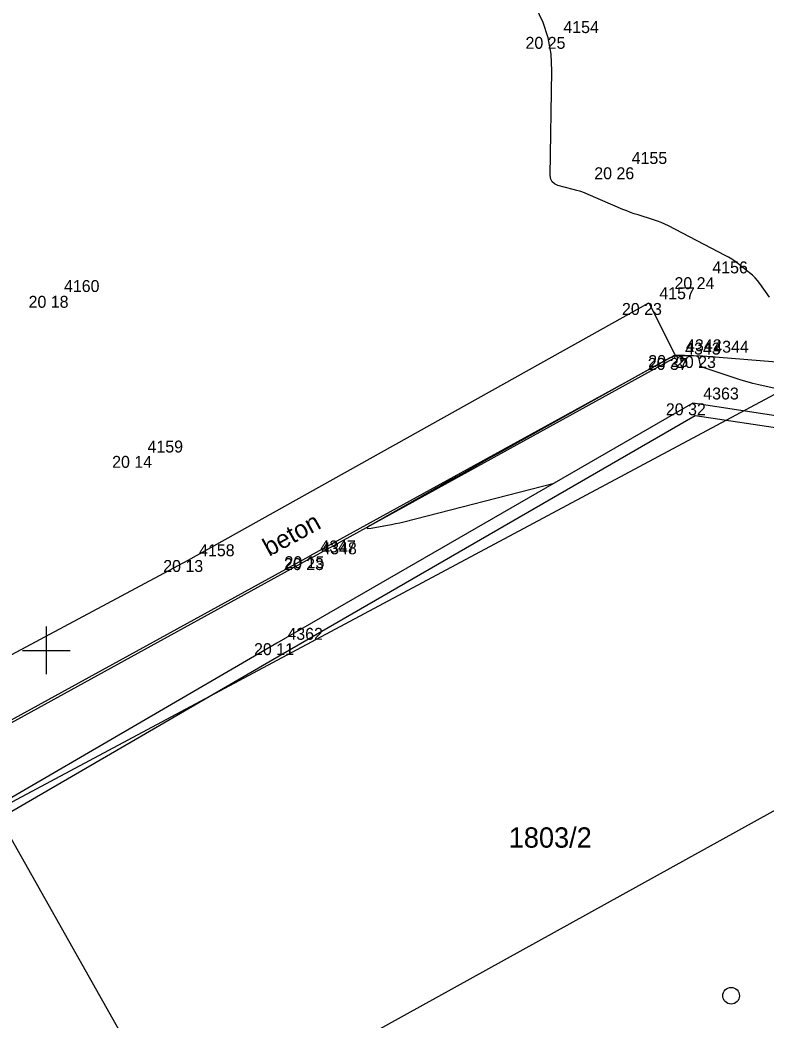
# Model space of a CAD drawing. Extents: x -702257 to -701487, y -1009871 to -1008841.
# Drawn here: x -702050.55 to -702034.93, y -1009682.74 to -1009661.81 of the extents above; entities that cross this region are included whole.
import ezdxf

# ---------------------------------------------------------------- set-up
doc = ezdxf.new("R2010")
doc.units = 0
for name, color, linetype in [('Ex_Minor Contours', 7, 'Continuous'), ('Z_body', 7, 'Continuous'), ('Z_body_cisla', 7, 'Continuous'), ('Z_body_vysky_redukovane', 7, 'Continuous'), ('Z_hektometricka_sit', 7, 'Continuous'), ('Z_katastr_cisla_pozemkova', 7, 'Continuous'), ('Z_katastr_hranice', 7, 'Continuous'), ('Z_katastr_znacky_budov', 7, 'Continuous'), ('Z_komunikace', 7, 'Continuous'), ('Z_obruba', 7, 'Continuous'), ('Z_ploty', 7, 'Continuous'), ('Z_popisy', 7, 'Continuous')]:
    doc.layers.add(name, color=color, linetype=linetype)

# ---------------------------------------------------------------- blocks, each defined once
blk = doc.blocks.new('POINT_DISPLAY')
blk.add_line((0, 0), (0, 0))

msp = doc.modelspace()

# ---------------------------------------------------------------- linework, layer by layer
at = {"layer": 'Ex_Minor Contours'}
for points in [[(-702034.854, -1009667.609), (-702035.054, -1009667.324), (-702035.102, -1009667.261), (-702035.153, -1009667.203), (-702035.209, -1009667.148), (-702035.269, -1009667.098), (-702035.516, -1009666.903), (-702035.579, -1009666.855), (-702035.644, -1009666.811), (-702035.711, -1009666.77), (-702035.78, -1009666.733), (-702036.969, -1009666.118), (-702037.045, -1009666.081), (-702037.123, -1009666.047), (-702037.202, -1009666.016), (-702037.282, -1009665.989), (-702037.605, -1009665.888), (-702037.685, -1009665.861), (-702037.765, -1009665.833), (-702037.844, -1009665.802), (-702037.923, -1009665.77), (-702038.653, -1009665.458), (-702038.729, -1009665.427), (-702038.807, -1009665.399), (-702038.886, -1009665.374), (-702038.965, -1009665.352), (-702039.286, -1009665.268), (-702039.356, -1009665.239), (-702039.406, -1009665.195), (-702039.435, -1009665.136), (-702039.444, -1009665.061), (-702039.411, -1009662.871), (-702039.428, -1009662.521), (-702039.49, -1009662.183), (-702039.596, -1009661.856), (-702039.748, -1009661.54)], [(-702034.015, -1009669.678), (-702035.076, -1009669.443), (-702035.2, -1009669.414), (-702035.324, -1009669.381), (-702035.447, -1009669.345), (-702035.569, -1009669.306), (-702036.245, -1009669.077), (-702036.268, -1009669.066), (-702036.286, -1009669.051), (-702036.299, -1009669.031), (-702036.306, -1009669.006), (-702036.325, -1009668.899), (-702036.332, -1009668.876), (-702036.346, -1009668.858), (-702036.364, -1009668.847), (-702036.389, -1009668.843), (-702036.706, -1009668.826), (-702036.767, -1009668.827), (-702036.826, -1009668.837), (-702036.883, -1009668.854), (-702036.938, -1009668.88), (-702040.421, -1009670.815), (-702040.717, -1009670.98), (-702041.012, -1009671.144), (-702041.307, -1009671.31), (-702041.602, -1009671.476), (-702043.219, -1009672.386), (-702043.275, -1009672.421), (-702043.29, -1009672.442), (-702043.265, -1009672.449), (-702043.199, -1009672.441), (-702042.855, -1009672.38), (-702042.769, -1009672.364), (-702042.683, -1009672.347), (-702042.598, -1009672.328), (-702042.513, -1009672.307), (-702039.363, -1009671.503)]]:
    msp.add_lwpolyline(points, dxfattribs=at)
at = {"layer": 'Z_hektometricka_sit'}
for p, q in [((-702050, -1009674.5), (-702050, -1009675.5)), ((-702050, -1009674.5), (-702050, -1009675.5)), ((-702050.5, -1009675), (-702049.5, -1009675)), ((-702050.5, -1009675), (-702049.5, -1009675))]:
    msp.add_line(p, q, dxfattribs=at)
at = {"layer": 'Z_katastr_hranice'}
for p, q in [((-702031.99, -1009668.17), (-702051.07, -1009678.36)), ((-702043.69, -1009683.29), (-702031.63, -1009676.63)), ((-702051.07, -1009678.36), (-702040.6, -1009696.88))]:
    msp.add_line(p, q, dxfattribs=at)
at = {"layer": 'Z_katastr_znacky_budov'}
msp.add_circle((-702035.657, -1009682.229), 0.175, dxfattribs=at)
at = {"layer": 'Z_komunikace'}
for p, q in [((-702047.03, -1009673.11), (-702037.38, -1009667.73)), ((-702037.38, -1009667.73), (-702036.83, -1009668.82)), ((-702036.25, -1009668.84), (-702036.83, -1009668.82)), ((-702033.75, -1009669.05), (-702036.25, -1009668.84)), ((-702054.84, -1009677.29), (-702047.03, -1009673.11))]:
    msp.add_line(p, q, dxfattribs=at)
at = {"layer": 'Z_obruba'}
for p, q in [((-702036.83, -1009668.82), (-702044.49, -1009673.03)), ((-702044.46, -1009673.07), (-702036.84, -1009668.88)), ((-702036.83, -1009668.82), (-702036.84, -1009668.88)), ((-702053.65, -1009678.05), (-702044.49, -1009673.03)), ((-702044.46, -1009673.07), (-702053.6, -1009678.09))]:
    msp.add_line(p, q, dxfattribs=at)
at = {"layer": 'Z_ploty'}
for p, q in [((-702036.46, -1009669.83), (-702045.17, -1009674.85)), ((-702033.94, -1009670.21), (-702036.46, -1009669.83)), ((-702036.41, -1009670.09), (-702045.04, -1009675.07)), ((-702034.02, -1009670.45), (-702036.41, -1009670.09)), ((-702045.17, -1009674.85), (-702052.92, -1009679.36)), ((-702045.04, -1009675.07), (-702052.8, -1009679.58))]:
    msp.add_line(p, q, dxfattribs=at)

# ---------------------------------------------------------------- block references
at = {"layer": 'Z_body'}
for p in [(-702039.4, -1009662.16), (-702037.96, -1009664.89), (-702036.28, -1009667.19), (-702049.85, -1009667.58), (-702037.38, -1009667.73), (-702036.84, -1009668.88), (-702036.83, -1009668.82), (-702036.25, -1009668.84), (-702036.46, -1009669.83), (-702048.1, -1009670.93), (-702044.49, -1009673.03), (-702044.46, -1009673.07), (-702047.03, -1009673.11), (-702045.17, -1009674.85)]:
    msp.add_blockref('POINT_DISPLAY', p, dxfattribs=at)

# ---------------------------------------------------------------- texts
at = {"layer": 'Z_body_cisla'}
for s, p in [('4154', (-702039.17, -1009662.08)), ('4155', (-702037.74, -1009664.82)), ('4156', (-702036.05, -1009667.11)), ('4160', (-702049.63, -1009667.5)), ('4157', (-702037.16, -1009667.65)), ('4343', (-702036.62, -1009668.81)), ('4342', (-702036.6, -1009668.74)), ('4344', (-702036.03, -1009668.77)), ('4363', (-702036.24, -1009669.75)), ('4159', (-702047.88, -1009670.86)), ('4158', (-702046.8, -1009673.03)), ('4347', (-702044.26, -1009672.95)), ('4348', (-702044.24, -1009672.99)), ('4362', (-702044.95, -1009674.78))]:
    msp.add_text(s, height=0.25, dxfattribs=at).set_placement(p)
at = {"layer": 'Z_body_vysky_redukovane'}
for s, p in [('20 25', (-702039.963, -1009662.41)), ('20 26', (-702038.523, -1009665.14)), ('20 24', (-702036.843, -1009667.44)), ('20 18', (-702050.371, -1009667.83)), ('20 23', (-702037.943, -1009667.98)), ('20 37', (-702037.403, -1009669.13)), ('20 25', (-702037.393, -1009669.07)), ('20 23', (-702036.812, -1009669.09)), ('20 32', (-702037.023, -1009670.08)), ('20 14', (-702048.621, -1009671.18)), ('20 23', (-702045.023, -1009673.32)), ('20 15', (-702045.011, -1009673.28)), ('20 13', (-702047.551, -1009673.36)), ('20 11', (-702045.649, -1009675.1))]:
    msp.add_text(s, height=0.25, dxfattribs=at).set_placement(p)
at = {"layer": 'Z_katastr_cisla_pozemkova'}
msp.add_text('1803/2', height=0.425, dxfattribs=at).set_placement((-702040.314, -1009679.13))
at = {"layer": 'Z_popisy'}
msp.add_text('beton', height=0.38, rotation=28.8, dxfattribs=at).set_placement((-702045.331, -1009673.044))

doc.saveas('drawing.dxf')
